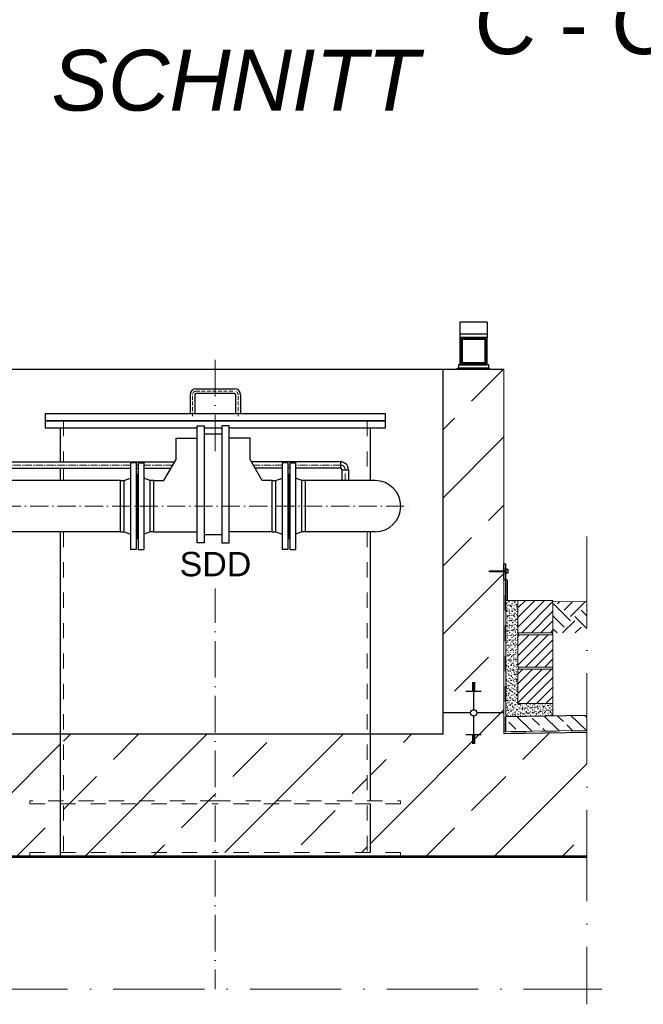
# Model space of a CAD drawing. Header units: millimetres. Extents: x -48448 to 452754, y -13941 to 17062.
# Tile 454 of 458: x 24644 to 26696, y 3101 to 6340. Entities that reach past the tile are written whole.
import ezdxf

# ---------------------------------------------------------------- set-up
doc = ezdxf.new("R2010")
doc.units = ezdxf.units.MM
doc.linetypes.add('ACAD_ISO10W100', pattern=[18, 12, -3, 0, -3])
doc.linetypes.add('JIS_02_1.0', pattern=[2, 1, -1])
doc.layers.add('0_0_1_im Papierbereich gezeichnet', color=7, linetype='Continuous')
doc.layers.add('Beschriftung', color=7, linetype='Continuous')
doc.layers.add('Bemaßung', color=7, linetype='Continuous', lineweight=13)
doc.styles.add('LBB3.5M1000', font='isocp.shx', dxfattribs={"height": 3.5})
pattern_1 = [(45, (2107, 29.693), (-15.715448, 15.715448), [])]

msp = doc.modelspace()

# ---------------------------------------------------------------- hatches: boundary and pattern name
at = {"lineweight": 9}
h = msp.add_hatch(dxfattribs=at)
h.set_pattern_fill('ANSI31', color=256)
h.set_pattern_definition([(45, (-67272.4775, 42539.6838), (-2.24506403, 2.24506403), [])])
h.paths.add_polyline_path([(26092.662, 5294.906), (26182.662, 5294.906), (26182.662, 5204.906), (26092.662, 5204.906)])
h.paths.add_polyline_path([(26099.762, 5287.806), (26099.762, 5212.006), (26175.562, 5212.006), (26175.562, 5287.806)], flags=16)
h = msp.add_hatch(dxfattribs=at)
h.set_pattern_fill('ANSI33', color=256, scale=50)
h.set_pattern_definition([(45, (-1483.5, 145.76), (-224.5064, 224.5064), []), (45, (-1259, 145.76), (-224.5064, 224.5064), [158.75, -79.375])])
edge = h.paths.add_edge_path()
edge.add_line((26237.662, 4523.995), (26190.162, 4523.995))
edge.add_line((26190.162, 4523.995), (26190.162, 4527.136))
edge.add_line((26190.162, 4527.136), (26237.662, 4527.136))
edge.add_line((26237.662, 4527.136), (26237.662, 5189.906))
edge.add_line((26237.662, 5189.906), (26037.662, 5189.906))
edge.add_line((26037.662, 5189.906), (26037.662, 4059.617))
edge.add_line((26037.662, 4059.617), (26127.31, 4059.617))
edge.add_arc((26137.662, 4059.617), 10.353, 0, 180, ccw=False)
edge.add_line((26148.015, 4059.617), (26237.662, 4059.617))
edge.add_line((26237.662, 4059.617), (26237.662, 4523.995))
edge = h.paths.add_edge_path()
edge.add_line((26509.927, 3995.66), (26237.662, 3992.022))
edge.add_line((26237.662, 3992.022), (26237.662, 4059.617))
edge.add_line((26237.662, 4059.617), (26148.015, 4059.617))
edge.add_arc((26137.662, 4059.617), 10.353, -180, 0, ccw=False)
edge.add_line((26127.31, 4059.617), (26037.662, 4059.617))
edge.add_line((26037.662, 4059.617), (26037.662, 3989.349))
edge.add_line((26037.662, 3989.349), (25797.662, 3989.349))
edge.add_line((25797.662, 3989.349), (25797.662, 3769.906))
edge.add_line((25797.662, 3769.906), (25897.662, 3769.906))
edge.add_line((25897.662, 3769.906), (25897.662, 3759.906))
edge.add_line((25897.662, 3759.906), (25797.662, 3759.906))
edge.add_line((25797.662, 3759.906), (25797.662, 3599.906))
edge.add_line((25797.662, 3599.906), (25897.662, 3599.906))
edge.add_line((25897.662, 3599.906), (25897.662, 3589.906))
edge.add_line((25897.662, 3589.906), (26509.927, 3589.906))
edge.add_line((26509.927, 3589.906), (26509.927, 3995.66))
edge = h.paths.add_edge_path()
edge.add_line((24777.662, 3989.349), (24537.662, 3989.349))
edge.add_line((24537.662, 3989.349), (24537.662, 4059.617))
edge.add_line((24537.662, 4059.617), (24448.015, 4059.617))
edge.add_arc((24437.662, 4059.617), 10.353, -180, 0, ccw=False)
edge.add_line((24427.31, 4059.617), (24337.662, 4059.617))
edge.add_line((24337.662, 4059.617), (24337.662, 3966.632))
edge.add_line((24337.662, 3966.632), (23812.662, 3959.617))
edge.add_line((23812.662, 3959.617), (23812.386, 3605.906))
edge.add_line((23812.386, 3605.906), (23930.161, 3605.906))
edge.add_line((23930.161, 3605.906), (23930.161, 3607.906))
edge.add_line((23930.161, 3607.906), (24090.161, 3607.906))
edge.add_line((24090.161, 3607.906), (24215.248, 3605.906))
edge.add_line((24215.248, 3605.906), (24215.248, 3595.906))
edge.add_line((24215.248, 3595.906), (24261.648, 3595.906))
edge.add_line((24261.648, 3595.906), (24261.648, 3589.905))
edge.add_line((24261.648, 3589.905), (24677.662, 3589.905))
edge.add_line((24677.662, 3589.905), (24677.662, 3599.906))
edge.add_line((24677.662, 3599.906), (24777.662, 3599.906))
edge.add_line((24777.662, 3599.906), (24777.662, 3759.906))
edge.add_line((24777.662, 3759.906), (24677.662, 3759.906))
edge.add_line((24677.662, 3759.906), (24677.662, 3769.906))
edge.add_line((24677.662, 3769.906), (24777.662, 3769.906))
edge.add_line((24777.662, 3769.906), (24777.662, 3989.349))
h.paths.add_polyline_path([(24212.662, 3555.904), (24201.648, 3555.906), (24201.648, 3589.906), (23812.373, 3589.906), (23812.03, 3150.973), (24212.662, 3150.973)])
h.paths.add_polyline_path([(25287.662, 3759.906), (24787.662, 3759.906), (24787.662, 3599.906), (25287.662, 3599.906)])
h.paths.add_polyline_path([(25787.662, 3769.906), (25287.662, 3769.906), (25287.662, 3599.906), (25787.662, 3599.906)])
h.paths.add_polyline_path([(25787.662, 3989.349), (25287.662, 3989.349), (25287.662, 3769.906), (25787.662, 3769.906)])
h.paths.add_polyline_path([(25287.662, 3989.349), (24787.662, 3989.349), (24787.662, 3769.906), (25287.662, 3769.906)])
h.paths.add_polyline_path([(24777.662, 3769.906), (24677.662, 3769.906), (24677.662, 3759.906), (24777.662, 3759.906)], flags=17)
h.paths.add_polyline_path([(25287.662, 3769.906), (24787.662, 3769.906), (24787.662, 3759.906), (25287.662, 3759.906)])
h.paths.add_polyline_path([(24777.662, 3599.906), (24677.662, 3599.906), (24677.662, 3589.905), (24777.662, 3589.905)], flags=17)
h.paths.add_polyline_path([(25287.662, 3599.906), (24787.662, 3599.906), (24787.662, 3589.905), (25287.662, 3589.905)])
h.paths.add_polyline_path([(24787.662, 3599.906), (24777.662, 3599.906), (24777.662, 3589.905), (24787.662, 3589.905)])
h.paths.add_polyline_path([(24787.662, 3769.906), (24777.662, 3769.906), (24777.662, 3759.906), (24787.662, 3759.906)])
h.paths.add_polyline_path([(25897.662, 3769.906), (25797.662, 3769.906), (25787.662, 3769.906), (25787.662, 3759.906), (25897.662, 3759.906)])
h.paths.add_polyline_path([(25897.662, 3599.906), (25787.662, 3599.906), (25787.662, 3589.906), (25897.662, 3589.906)])
h = msp.add_hatch(color=250)
h.dxf.hatch_style = 1
h.paths.add_polyline_path([(26237.662, 4549.53), (26242.669, 4549.53), (26242.669, 4527.136), (26237.665, 4527.136)])
h.paths.add_polyline_path([(26237.665, 4527.136), (26242.669, 4527.136), (26242.669, 4523.995), (26237.666, 4523.995)])
h.paths.add_polyline_path([(26237.666, 4523.995), (26242.669, 4523.995), (26242.669, 4516.151), (26242.669, 4501.601), (26248.662, 4495.608), (26248.662, 4429.178), (26243.662, 4429.178), (26243.662, 4493.537), (26237.669, 4499.53)])
at = {"lineweight": 5}
h = msp.add_hatch(dxfattribs=at)
h.set_pattern_fill('ANSI31', color=256, scale=0.4, style=0)
h.set_pattern_definition([(45, (-63219.5027, 42059.3077), (-0.898025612, 0.898025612), [])])
h.paths.add_polyline_path([(26242.669, 4523.995), (26190.162, 4523.995), (26190.162, 4527.136), (26242.669, 4527.136)])
at = {"lineweight": 18}
h = msp.add_hatch(dxfattribs=at)
h.set_pattern_fill('ANSI31', color=0, scale=7, style=0)
h.set_pattern_definition(pattern_1)
h.paths.add_polyline_path([(26398.662, 4429.178), (26283.662, 4429.178), (26283.662, 4323.178), (26398.662, 4323.178)])
at = {"linetype": 'ACAD_ISO10W100', "lineweight": 13, "ltscale": 25}
h = msp.add_hatch(dxfattribs=at)
h.set_pattern_fill('EARTH', color=253, scale=12.5, angle=45, style=0)
h.set_pattern_definition([(45, (3556.56, 41981.255), (7e-15, 112.2532), [79.375, -79.375]), (45, (3535.51, 42002.3), (7e-15, 112.2532), [79.375, -79.375]), (45, (3514.465, 42023.35), (7e-15, 112.2532), [79.375, -79.375]), (135, (3514.465, 42037.38), (-112.2532, 7e-15), [79.375, -79.375]), (135, (3535.51, 42058.43), (-112.2532, 7e-15), [79.375, -79.375]), (135, (3556.56, 42079.48), (-112.2532, 7e-15), [79.375, -79.375])])
h.paths.add_polyline_path([(26509.927, 4322.39), (26509.927, 4425.949), (26399.361, 4424.471), (26399.327, 4322.39)])
at = {"lineweight": 18}
h = msp.add_hatch(dxfattribs=at)
h.set_pattern_fill('ANSI31', color=0, scale=7, style=0)
h.set_pattern_definition(pattern_1)
h.paths.add_polyline_path([(26398.662, 4316.178), (26283.662, 4316.178), (26283.662, 4210.178), (26398.662, 4210.178)])
h = msp.add_hatch(dxfattribs=at)
h.set_pattern_fill('ANSI31', color=0, scale=7, style=0)
h.set_pattern_definition([(45, (-63219.503, 41852.845), (-15.715448, 15.715448), [])])
h.paths.add_polyline_path([(26283.662, 4203.178), (26398.662, 4203.178), (26398.662, 4090.178), (26283.662, 4090.178)])
at = {"lineweight": 9}
h = msp.add_hatch(dxfattribs=at)
h.set_pattern_fill('ANSI33', color=256, scale=10, angle=90.7656)
h.set_pattern_definition([(135.7656, (-88766.8, 40638.69), (-44.29731, -45.497236), []), (135.7656, (-88767.4, 40683.587), (-44.29731, -45.497236), [31.75, -15.875])])
h.paths.add_polyline_path([(26243.662, 4048.106), (26243.662, 3998.102), (26509.927, 4001.66), (26509.927, 4051.664)])
h.paths.add_polyline_path([(24331.662, 3972.552), (24331.662, 4022.556), (23805.976, 4015.531), (23806.644, 3965.536)])
h = msp.add_hatch(dxfattribs=at)
h.set_pattern_fill('ANSI31', color=256, angle=90)
h.set_pattern_definition([(135, (-61722.8504, 42139.6838), (-2.24506403, -2.24506403), [])])
h.paths.add_polyline_path([(25787.662, 3589.906), (25787.662, 3584.906), (26509.927, 3584.906), (26509.927, 3589.906)])
h.paths.add_polyline_path([(24787.662, 3584.906), (24787.662, 3589.906), (24247.662, 3589.906), (24247.662, 3584.906)])
at = {"layer": 'Bemaßung', "lineweight": 5}
h = msp.add_hatch(dxfattribs=at)
h.set_pattern_fill('AR-SAND', color=256, scale=0.25)
h.set_pattern_definition([(37.5, (-94059.604, 42154.375), (-0.4000078, 12.2353309), [0, -9.652, 0, -10.795, 0, -10.31875]), (7.5, (-94059.604, 42154.375), (11.238082, 17.9206275), [0, -5.207, 0, -8.6995, 0, -3.33375]), (327.5, (-94067.414, 42154.375), (19.7748093, 0.0359296), [0, -3.175, 0, -11.43, 0, -14.9225]), (317.5, (-94067.414, 42154.375), (19.0889113, 5.573233), [0, -1.5875, 0, -7.493, 0, -8.5725])])
h.paths.add_polyline_path([(26398.662, 4090.178), (26283.662, 4090.178), (26283.662, 4203.178), (26283.662, 4316.178), (26283.662, 4429.178), (26248.662, 4429.178), (26243.662, 4429.178), (26243.662, 4048.106), (26398.662, 4050.178)])

# ---------------------------------------------------------------- linework, layer by layer
for p, q in [((26182.662, 5344.906), (26092.662, 5344.906)), ((26092.662, 5344.906), (26092.662, 5294.906)), ((26182.662, 5344.906), (26182.662, 5294.906)), ((26182.662, 5304.906), (26092.662, 5304.906)), ((24537.662, 5189.906), (26037.662, 5189.906)), ((26037.662, 3989.349), (26037.662, 5189.906)), ((26037.662, 5189.906), (26237.662, 5189.906)), ((26087.662, 5194.906), (26082.662, 5189.906)), ((26087.662, 5204.906), (26087.662, 5194.906)), ((26187.662, 5204.906), (26087.662, 5204.906)), ((26087.662, 5194.906), (26187.662, 5194.906)), ((26187.662, 5194.906), (26187.662, 5204.906)), ((26187.662, 5194.906), (26192.662, 5189.906)), ((25224.662, 5125.906), (25350.662, 5125.906)), ((25204.662, 5105.906), (25204.662, 5042.906)), ((25220.662, 5105.906), (25220.662, 5042.906)), ((25350.662, 5109.906), (25224.662, 5109.906)), ((25354.662, 5105.906), (25354.662, 5042.906)), ((25370.662, 5105.906), (25370.662, 5042.906)), ((24777.662, 4996.906), (24777.662, 4885.556)), ((25797.662, 4996.906), (25797.662, 4823.499)), ((25158.546, 4962.892), (25227.583, 4962.892)), ((25158.546, 4893.196), (25158.546, 4962.892)), ((25251.583, 4977.635), (25309.031, 4977.635)), ((25402.068, 4962.892), (25333.031, 4962.892)), ((25402.068, 4893.196), (25402.068, 4962.892)), ((25118.307, 4823.499), (25158.546, 4893.196)), ((25442.307, 4823.499), (25402.068, 4893.196)), ((24537.662, 4885.556), (25154.136, 4885.556)), ((24537.662, 4864.256), (25008.807, 4864.256)), ((24777.662, 4864.256), (24777.662, 4823.499)), ((25027.807, 4881.849), (25008.807, 4881.849)), ((25008.807, 4881.849), (25008.807, 4596.849)), ((25027.807, 4881.849), (25027.807, 4596.849)), ((25027.807, 4864.256), (25033.807, 4864.256)), ((25027.807, 4864.256), (25033.807, 4864.256)), ((25033.807, 4881.849), (25033.807, 4596.849)), ((25033.807, 4881.849), (25052.807, 4881.849)), ((25052.807, 4881.849), (25052.807, 4596.849)), ((25052.807, 4864.256), (25141.838, 4864.256)), ((25699.538, 4885.556), (25406.479, 4885.556)), ((25507.807, 4864.256), (25418.776, 4864.256)), ((25526.807, 4881.849), (25507.807, 4881.849)), ((25507.807, 4881.849), (25507.807, 4596.849)), ((25526.807, 4881.849), (25526.807, 4596.849)), ((25532.807, 4864.256), (25526.807, 4864.256)), ((25532.807, 4881.849), (25532.807, 4596.849)), ((25532.807, 4881.849), (25551.807, 4881.849)), ((25551.807, 4881.849), (25551.807, 4596.849)), ((25699.538, 4864.256), (25551.807, 4864.256)), ((25699.538, 4885.556), (25699.538, 4864.256)), ((25704.538, 4859.256), (25725.838, 4859.256)), ((25704.538, 4859.256), (25704.538, 4823.499)), ((25725.838, 4859.256), (25725.838, 4823.499)), ((24987.807, 4823.499), (25008.807, 4831.349)), ((25030.807, 4845.349), (25027.807, 4845.349)), ((25030.807, 4845.349), (25030.807, 4633.349)), ((25030.807, 4845.349), (25030.807, 4633.349)), ((25030.807, 4845.349), (25033.807, 4845.349)), ((25073.807, 4823.499), (25052.807, 4831.349)), ((25486.807, 4823.499), (25507.807, 4831.349)), ((25529.807, 4845.349), (25526.807, 4845.349)), ((25529.807, 4845.349), (25529.807, 4633.349)), ((25529.807, 4845.349), (25532.807, 4845.349)), ((25529.807, 4845.349), (25529.807, 4633.349)), ((25572.807, 4823.499), (25551.807, 4831.349)), ((24975.807, 4823.499), (24537.662, 4823.499)), ((24975.807, 4823.499), (24987.807, 4823.499)), ((24975.807, 4655.199), (24975.807, 4823.499)), ((24987.807, 4655.199), (24987.807, 4823.499)), ((25085.807, 4823.499), (25073.807, 4823.499)), ((25073.807, 4655.199), (25073.807, 4823.499)), ((25085.807, 4655.199), (25085.807, 4823.499)), ((25085.807, 4823.499), (25118.307, 4823.499)), ((25474.807, 4823.499), (25442.307, 4823.499)), ((25474.807, 4655.199), (25474.807, 4823.499)), ((25474.807, 4823.499), (25486.807, 4823.499)), ((25486.807, 4655.199), (25486.807, 4823.499)), ((25584.807, 4823.499), (25572.807, 4823.499)), ((25572.807, 4655.199), (25572.807, 4823.499)), ((25813.807, 4823.499), (25584.807, 4823.499)), ((25584.807, 4655.199), (25584.807, 4823.499)), ((24975.807, 4655.199), (24537.662, 4655.199)), ((24777.662, 4655.199), (24777.662, 3589.905)), ((24975.807, 4655.199), (24987.807, 4655.199)), ((24987.807, 4655.199), (25008.807, 4647.349)), ((25030.807, 4633.349), (25027.807, 4633.349)), ((25030.807, 4633.349), (25033.807, 4633.349)), ((25073.807, 4655.199), (25052.807, 4647.349)), ((25085.807, 4655.199), (25073.807, 4655.199)), ((25085.807, 4655.199), (25227.583, 4655.199)), ((25251.583, 4646.063), (25309.031, 4646.063)), ((25474.807, 4655.199), (25333.031, 4655.199)), ((25474.807, 4655.199), (25486.807, 4655.199)), ((25486.807, 4655.199), (25507.807, 4647.349)), ((25529.807, 4633.349), (25526.807, 4633.349)), ((25529.807, 4633.349), (25532.807, 4633.349)), ((25572.807, 4655.199), (25551.807, 4647.349)), ((25584.807, 4655.199), (25572.807, 4655.199)), ((25813.807, 4655.199), (25584.807, 4655.199)), ((25797.662, 4655.199), (25797.662, 3769.906)), ((25027.807, 4596.849), (25008.807, 4596.849)), ((25033.807, 4596.849), (25052.807, 4596.849)), ((25526.807, 4596.849), (25507.807, 4596.849)), ((25532.807, 4596.849), (25551.807, 4596.849)), ((26132.662, 4159.27), (26142.662, 4159.27)), ((26132.662, 4155.75), (26142.662, 4155.75)), ((26132.662, 4152.23), (26142.662, 4152.23)), ((26132.662, 4148.71), (26142.662, 4148.71)), ((26137.662, 4159.617), (26137.662, 4069.969)), ((26112.662, 4131.111), (26162.662, 4131.111)), ((26132.662, 4145.19), (26142.662, 4145.19)), ((26132.662, 4141.67), (26142.662, 4141.67)), ((26132.662, 4138.15), (26142.662, 4138.15)), ((26132.662, 4134.63), (26142.662, 4134.63)), ((26127.31, 4059.617), (26037.662, 4059.617)), ((26137.662, 4049.264), (26137.662, 3959.617)), ((26237.662, 4059.617), (26148.015, 4059.617)), ((26243.662, 4048.106), (26509.927, 4051.664)), ((26037.662, 3989.349), (24537.662, 3989.349)), ((26112.662, 3988.122), (26162.662, 3988.122)), ((26132.662, 3984.603), (26142.662, 3984.603)), ((26237.662, 3992.022), (26509.927, 3995.66)), ((26132.662, 3981.083), (26142.662, 3981.083)), ((26132.662, 3977.563), (26142.662, 3977.563)), ((26132.662, 3974.043), (26142.662, 3974.043)), ((26132.662, 3970.523), (26142.662, 3970.523)), ((26132.662, 3967.003), (26142.662, 3967.003)), ((26132.662, 3963.483), (26142.662, 3963.483)), ((26132.662, 3959.963), (26142.662, 3959.963)), ((25797.662, 3759.906), (25797.662, 3599.906)), ((24237.662, 3584.906), (25287.662, 3584.906)), ((24247.662, 3589.905), (25287.662, 3589.905)), ((25287.662, 3589.905), (26509.927, 3589.906)), ((25287.662, 3584.906), (26509.927, 3584.906))]:
    msp.add_line(p, q)
at = {"linetype": 'ACAD_ISO10W100', "lineweight": 18, "ltscale": 10}
for p, q in [((25287.662, 5220.365), (25287.662, 4903.016)), ((25287.662, 4475.719), (25287.662, 3150.973))]:
    msp.add_line(p, q, dxfattribs=at)
at = {"lineweight": 9}
for p, q in [((26237.662, 3992.022), (26237.662, 5189.906)), ((26283.662, 4429.178), (26243.662, 4429.178)), ((26509.927, 4001.66), (26243.662, 3998.102))]:
    msp.add_line(p, q, dxfattribs=at)
at = {"linetype": 'ACAD_ISO10W100', "lineweight": 18}
for p, q in [((25224.662, 5117.906), (25350.662, 5117.906)), ((25212.662, 5035.142), (25212.662, 5105.906)), ((25362.662, 5035.142), (25362.662, 5105.906))]:
    msp.add_line(p, q, dxfattribs=at)
at = {"linetype": 'JIS_02_1.0', "lineweight": 18, "ltscale": 50}
for p, q in [((24787.662, 5019.906), (24787.662, 4885.556)), ((25787.662, 5019.906), (25787.662, 4823.499)), ((24787.662, 4864.256), (24787.662, 4823.499)), ((24787.662, 4655.199), (24787.662, 3584.906)), ((25787.662, 4655.199), (25787.662, 3584.906))]:
    msp.add_line(p, q, dxfattribs=at)
at = {"linetype": 'ACAD_ISO10W100', "lineweight": 18, "ltscale": 2}
for p, q in [((25008.807, 4874.906), (24026.983, 4874.906)), ((25033.807, 4874.906), (25027.807, 4874.906)), ((25033.807, 4874.906), (25027.807, 4874.906)), ((25147.987, 4874.906), (25052.807, 4874.906)), ((25507.807, 4874.906), (25412.627, 4874.906)), ((25532.807, 4874.906), (25526.807, 4874.906)), ((25699.538, 4874.906), (25551.807, 4874.906)), ((25715.188, 4823.499), (25715.188, 4859.256))]:
    msp.add_line(p, q, dxfattribs=at)
at = {"linetype": 'ACAD_ISO10W100', "lineweight": 18, "ltscale": 5}
msp.add_line((24137.662, 4739.349), (25933.611, 4739.349), dxfattribs=at)
at = {"linetype": 'ACAD_ISO10W100', "lineweight": 18, "ltscale": 25}
for p, q in [((26509.927, 4639.906), (26509.927, 3100.973)), ((23601.662, 3150.973), (26559.927, 3150.973))]:
    msp.add_line(p, q, dxfattribs=at)
at = {"linetype": 'JIS_02_1.0', "lineweight": 25, "ltscale": 50}
for p, q in [((26242.248, 3996.669), (26242.248, 4494.952)), ((26509.927, 4000.246), (26242.248, 3996.669))]:
    msp.add_line(p, q, dxfattribs=at)
at = {"color": 250, "lineweight": 9}
msp.add_line((26243.662, 3998.102), (26243.662, 4493.537), dxfattribs=at)
at = {"color": 253, "linetype": 'ACAD_ISO10W100', "lineweight": 13, "ltscale": 25}
for p, q in [((26398.662, 4424.462), (26509.927, 4425.949)), ((26398.662, 4090.178), (26398.662, 4050.178))]:
    msp.add_line(p, q, dxfattribs=at)
for points in [[(26182.662, 5294.906), (26092.662, 5294.906), (26092.662, 5204.906), (26182.662, 5204.906)], [(26175.562, 5287.806), (26099.762, 5287.806), (26099.762, 5212.006), (26175.562, 5212.006)], [(24727.662, 5019.906), (25847.662, 5019.906), (25847.662, 5042.906), (24727.662, 5042.906)]]:
    msp.add_lwpolyline(points, close=True)
for points in [[(25333.031, 4996.906), (25847.662, 4996.906), (25847.662, 5019.906), (24727.662, 5019.906), (24727.662, 4996.906), (25227.583, 4996.906)], [(25251.583, 4996.906), (25287.662, 4996.906)], [(25287.662, 4996.906), (25309.031, 4996.906)]]:
    msp.add_lwpolyline(points)
at = {"color": 250}
msp.add_lwpolyline([(26243.662, 4429.178), (26243.662, 4493.537), (26237.669, 4499.53), (26237.662, 4549.53), (26242.669, 4549.53), (26242.669, 4501.601), (26248.662, 4495.608), (26248.662, 4429.178), (26243.662, 4429.178)], dxfattribs=at)
at = {"lineweight": 18}
for points in [[(26398.662, 4429.178), (26283.662, 4429.178), (26283.662, 4323.178), (26398.662, 4323.178), (26398.662, 4429.178)], [(26283.662, 4203.178), (26398.662, 4203.178), (26398.662, 4090.178), (26283.662, 4090.178), (26283.662, 4203.178)]]:
    msp.add_lwpolyline(points, dxfattribs=at)
at = {"color": 0, "lineweight": 18}
msp.add_lwpolyline([(26398.662, 4316.178), (26283.662, 4316.178), (26283.662, 4210.178), (26398.662, 4210.178), (26398.662, 4316.178)], dxfattribs=at)
at = {"linetype": 'JIS_02_1.0', "lineweight": 18, "ltscale": 50}
for points in [[(25287.662, 3769.906), (24677.662, 3769.906), (24677.662, 3759.906), (25287.662, 3759.906)], [(25287.662, 3769.906), (25897.662, 3769.906), (25897.662, 3759.906), (25287.662, 3759.906)], [(24677.662, 3589.906), (24677.662, 3599.906), (25287.662, 3599.906)], [(25897.662, 3589.906), (25897.662, 3599.906), (25287.662, 3599.906)]]:
    msp.add_lwpolyline(points, dxfattribs=at)
msp.add_circle((26137.662, 4059.617), 10.353)
for centre, radius, start, end in [((25224.662, 5105.906), 20, 90, 180), ((25350.662, 5105.906), 20, 0, 90), ((25224.662, 5105.906), 4, 90, 180), ((25350.662, 5105.906), 4, 0, 90), ((25699.538, 4859.256), 26.3, 0, 90), ((25699.538, 4859.256), 5, 0, 90), ((25813.807, 4739.349), 84.15, 270, 90)]:
    msp.add_arc(centre, radius, start, end)
at = {"linetype": 'ACAD_ISO10W100', "lineweight": 18}
for centre, start, end in [((25224.662, 5105.906), 90, 180), ((25350.662, 5105.906), 0, 90)]:
    msp.add_arc(centre, 12, start, end, dxfattribs=at)
at = {"linetype": 'ACAD_ISO10W100', "lineweight": 18, "ltscale": 2}
msp.add_arc((25699.538, 4859.256), 15.65, 0, 90, dxfattribs=at)
at = {"lineweight": 18}
for centre, start, end in [((26281.084, 4319.678), 306.378769, 53.621231), ((26401.24, 4319.678), 126.378769, 233.621231), ((26281.084, 4206.678), 306.378769, 53.621231), ((26401.24, 4206.678), 126.378769, 233.621231)]:
    msp.add_arc(centre, 4.347, start, end, dxfattribs=at)
at = {"layer": '0_0_1_im Papierbereich gezeichnet'}
for points in [[(26243.752, 4516.151), (26242.669, 4516.151), (26242.669, 4534.98), (26243.752, 4534.98)], [(26242.669, 4523.995), (26190.162, 4523.995), (26190.162, 4527.136), (26242.669, 4527.136)], [(26250.68, 4519.181), (26243.752, 4519.181), (26243.752, 4531.95), (26250.68, 4531.95)]]:
    msp.add_lwpolyline(points, close=True, dxfattribs=at)

# ---------------------------------------------------------------- texts
at = {"layer": 'Beschriftung', "color": 0, "char_height": 200, "attachment_point": 1, "style": 'LBB3.5M1000'}
for s, insert, width in [('{\\fArial|b0|i0|c0|p34;SECTION\\P\\fArial|b0|i1|c0|p34;SCHNITT}', (24748.37, 6574.075), 1238.38965), ('{\\fArial|b0|i0|c0|p34;C - C}', (26140.908, 6426.484), 665.34341)]:
    msp.add_mtext(s, dxfattribs=dict(at, insert=insert, width=width))

# ---------------------------------------------------------------- next in the draw order: texts
at = {"layer": 'Beschriftung', "insert": (25170.297, 4588.97), "char_height": 80, "width": 111.95845, "attachment_point": 1, "style": 'LBB3.5M1000', "bg_fill": 2}
msp.add_mtext('{\\fArial|b0|i0|c0|p34;\\C256;SDD}', dxfattribs=at)

# ---------------------------------------------------------------- next in the draw order: linework, layer by layer
for points in [[(25227.583, 4619.349), (25227.583, 5004.349), (25251.583, 5004.349), (25251.583, 4619.349)], [(25333.031, 4619.349), (25333.031, 5004.349), (25309.031, 5004.349), (25309.031, 4619.349)]]:
    msp.add_lwpolyline(points, close=True)

doc.saveas('drawing.dxf')
